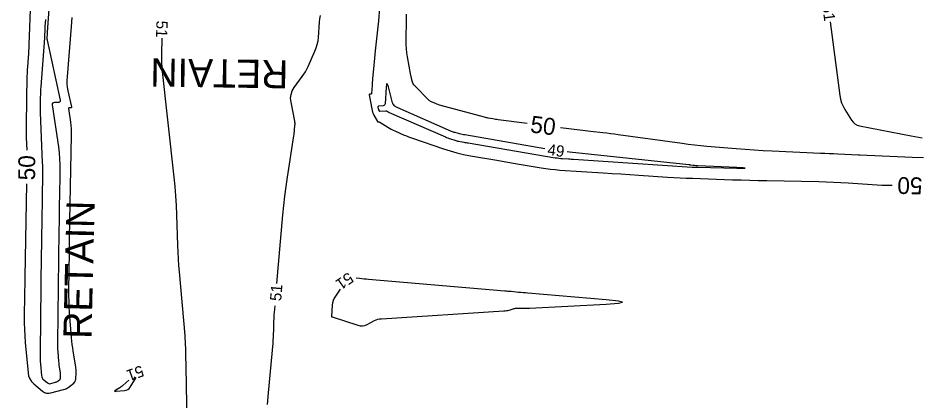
# Model space of a CAD drawing. Extents: x 2384780 to 2405861, y 547869 to 573706.
# Drawn here: x 2396734.2 to 2396894.9, y 553915.5 to 553983.4 of the extents above; entities that cross this region are included whole.
import ezdxf

# ---------------------------------------------------------------- set-up
doc = ezdxf.new("R2010")
doc.units = 0
for name, color, linetype in [('Breaklines', 7, 'Continuous'), ('Old_Level_60', 7, 'Continuous'), ('Old_Level_61', 7, 'Continuous')]:
    doc.layers.add(name, color=color, linetype=linetype)

msp = doc.modelspace()

# ---------------------------------------------------------------- linework, layer by layer
at = {"layer": 'Old_Level_60'}
for points in [[(2396738.31125, 553941.7165), (2396738.09775, 553924.12175), (2396738.09825, 553923.58825), (2396738.112, 553923.0555), (2396738.1395, 553922.523), (2396738.18075, 553921.99125), (2396738.3605, 553919.995), (2396738.403, 553919.7635), (2396738.487, 553919.55375), (2396738.61225, 553919.366), (2396738.779, 553919.19975), (2396739.391, 553918.69275), (2396739.5265, 553918.603), (2396739.67, 553918.55175), (2396739.82225, 553918.5385), (2396739.9825, 553918.56325), (2396740.8665, 553918.79925), (2396740.98, 553918.836), (2396741.088, 553918.884), (2396741.19, 553918.943), (2396741.28625, 553919.0135), (2396741.5915, 553919.262), (2396741.64925, 553919.319), (2396741.692, 553919.38375), (2396741.71925, 553919.4565), (2396741.7315, 553919.53675), (2396741.75675, 553920.01025), (2396741.7595, 553920.1115), (2396741.757, 553920.21275), (2396741.74875, 553920.3135), (2396741.73525, 553920.41375), (2396741.55725, 553921.51025), (2396741.5215, 553921.74575), (2396741.4905, 553921.9815), (2396741.4645, 553922.218), (2396741.4435, 553922.455), (2396741.301, 553924.26425), (2396741.27475, 553924.652), (2396741.2575, 553925.04025), (2396741.24925, 553925.42875), (2396741.25, 553925.8175), (2396741.508, 553945.6555), (2396741.51525, 553946.21925), (2396741.5225, 553946.783), (2396741.53, 553947.347), (2396741.53725, 553947.91075), (2396741.56125, 553949.75275), (2396741.56675, 553950.1475), (2396741.57275, 553950.54225), (2396741.5795, 553950.937), (2396741.587, 553951.3315), (2396741.68525, 553956.314), (2396741.6845, 553957.38025), (2396741.64025, 553958.44375), (2396741.5525, 553959.50475), (2396741.421, 553960.563), (2396740.33625, 553968.04525), (2396740.33625, 553968.243), (2396740.401, 553968.38625), (2396740.531, 553968.475), (2396740.726, 553968.50875), (2396741.469, 553968.53025), (2396741.604, 553968.55375), (2396741.691, 553968.61525), (2396741.7295, 553968.71425), (2396741.72, 553968.851), (2396739.404, 553979.5485), (2396739.38025, 553979.681), (2396739.3665, 553979.81425), (2396739.36275, 553979.948), (2396739.36875, 553980.0825), (2396739.40475, 553980.523), (2396739.41225, 553980.6175), (2396739.4195, 553980.712), (2396739.42675, 553980.80625), (2396739.4335, 553980.90075), (2396740.21025, 553991.81525)], [(2396739.05375, 553983.178), (2396738.9675, 553981.93925), (2396738.9545, 553981.7395), (2396738.94275, 553981.53975), (2396738.933, 553981.33975), (2396738.9245, 553981.13975), (2396738.89975, 553980.48625), (2396738.894, 553980.34625), (2396738.88675, 553980.20625), (2396738.87825, 553980.0665), (2396738.86875, 553979.9265), (2396738.22625, 553971.2205), (2396738.19625, 553970.76975), (2396738.1725, 553970.31875), (2396738.15525, 553969.8675), (2396738.14425, 553969.416), (2396738.119, 553967.9405), (2396738.11575, 553967.62425), (2396738.11725, 553967.30825), (2396738.12325, 553966.99225), (2396738.13375, 553966.67625), (2396738.4945, 553957.81875), (2396738.51325, 553957.26975), (2396738.52475, 553956.7205), (2396738.529, 553956.17125), (2396738.526, 553955.622), (2396738.504, 553953.8275), (2396738.49925, 553953.44275), (2396738.49375, 553953.05825), (2396738.48775, 553952.67375), (2396738.4815, 553952.28925), (2396738.383, 553946.5965), (2396738.36275, 553945.3765), (2396738.344, 553944.1565), (2396738.32675, 553942.9365), (2396738.31125, 553941.7165)], [(2396780.2145, 553936.34625), (2396781.26225, 553948.4875), (2396781.4225, 553950.1755), (2396781.612, 553951.86), (2396781.83075, 553953.54075), (2396782.0785, 553955.21825), (2396783.22175, 553962.51925), (2396783.26, 553962.77875), (2396783.2935, 553963.039), (2396783.32225, 553963.29975), (2396783.34625, 553963.561), (2396783.4165, 553964.41575), (2396783.42525, 553964.5985), (2396783.4215, 553964.7805), (2396783.405, 553964.96175), (2396783.37575, 553965.1425), (2396782.71, 553968.522), (2396782.64025, 553969.225), (2396782.71475, 553969.896), (2396782.933, 553970.53475), (2396783.295, 553971.14125), (2396784.71325, 553973.07025), (2396785.0055, 553973.4905), (2396785.27425, 553973.92425), (2396785.51925, 553974.372), (2396785.741, 553974.83325), (2396786.9665, 553977.567), (2396787.20225, 553978.1595), (2396787.384, 553978.76575), (2396787.512, 553979.3855), (2396787.586, 553980.019), (2396787.7865, 553982.74625), (2396787.84425, 553983.328), (2396787.9315, 553983.9045)], [(2396878.53125, 553982.7585), (2396880.26425, 553969.72275), (2396880.38825, 553969.058), (2396880.58025, 553968.41775), (2396880.84, 553967.802), (2396881.1675, 553967.21075), (2396882.349, 553965.31875), (2396882.62925, 553964.9525), (2396882.96325, 553964.66475), (2396883.3515, 553964.4555), (2396883.7935, 553964.32475), (2396892.95825, 553962.537), (2396894.9265, 553962.191)], [(2396759.71575, 553979.85675), (2396759.65925, 553977.12075), (2396759.656, 553976.857), (2396759.65725, 553976.5935), (2396759.66275, 553976.33), (2396759.673, 553976.06675), (2396759.71375, 553975.2065), (2396759.72375, 553975.02225), (2396759.73675, 553974.83825), (2396759.7525, 553974.6545), (2396759.77125, 553974.47075), (2396761.88375, 553955.2035), (2396762.05025, 553953.5375), (2396762.18525, 553951.86925), (2396762.28825, 553950.19875), (2396762.3595, 553948.526), (2396762.54075, 553943.05775), (2396762.5875, 553941.8865), (2396762.65025, 553940.71625), (2396762.72925, 553939.547), (2396762.824, 553938.3785), (2396763.81875, 553927.0845), (2396763.862, 553926.54075), (2396763.896, 553925.9965), (2396763.92075, 553925.4515), (2396763.93625, 553924.90625), (2396763.9715, 553923.12425), (2396763.979, 553922.74225), (2396763.98675, 553922.36025), (2396763.99425, 553921.9785), (2396764.00175, 553921.5965), (2396764.332, 553904.915)], [(2396827.839, 553960.23425), (2396813.60375, 553962.6965), (2396813.36525, 553962.74075), (2396813.128, 553962.79025), (2396812.892, 553962.8455), (2396812.65725, 553962.906), (2396811.89225, 553963.113), (2396811.72925, 553963.1605), (2396811.5685, 553963.21375), (2396811.40975, 553963.273), (2396811.25325, 553963.338), (2396801.568, 553967.57925), (2396801.46375, 553967.6305), (2396801.36575, 553967.691), (2396801.274, 553967.7605), (2396801.18825, 553967.839), (2396800.91825, 553968.11), (2396800.865, 553968.17075), (2396800.821, 553968.23675), (2396800.7865, 553968.30825), (2396800.761, 553968.38475), (2396800.02175, 553971.2275), (2396799.87825, 553971.682), (2396799.7645, 553971.82725), (2396799.68075, 553971.663), (2396799.627, 553971.1895), (2396799.444, 553968.23875), (2396799.41425, 553968.09075), (2396799.345, 553967.981), (2396799.23675, 553967.9095), (2396799.0895, 553967.8765)], [(2396799.0895, 553967.8765), (2396798.31025, 553967.81175), (2396798.2375, 553967.795), (2396798.19, 553967.759), (2396798.1675, 553967.70375), (2396798.17025, 553967.62925), (2396798.2225, 553967.34075), (2396798.234, 553967.28925), (2396798.2495, 553967.239), (2396798.26875, 553967.19025), (2396798.292, 553967.14275), (2396798.37425, 553966.99), (2396798.3945, 553966.96175), (2396798.41925, 553966.942), (2396798.44925, 553966.93075), (2396798.48375, 553966.92825), (2396799.54875, 553966.97825), (2396799.61625, 553966.9765), (2396799.68125, 553966.96475), (2396799.74325, 553966.94275), (2396799.80275, 553966.91075), (2396799.99275, 553966.7895), (2396800.03375, 553966.7645), (2396800.07575, 553966.741), (2396800.11875, 553966.71925), (2396800.1625, 553966.69925), (2396810.15, 553962.3605), (2396810.37775, 553962.26425), (2396810.60725, 553962.173), (2396810.83875, 553962.0865), (2396811.07175, 553962.0045), (2396811.83675, 553961.74525), (2396812.00125, 553961.69275), (2396812.16775, 553961.64675), (2396812.33575, 553961.6075), (2396812.50525, 553961.5745), (2396813.429, 553961.413), (2396813.627, 553961.3785), (2396813.825, 553961.3445), (2396814.023, 553961.3105), (2396814.22125, 553961.277), (2396829.6805, 553958.66725), (2396830.00325, 553958.61725), (2396830.327, 553958.57525), (2396830.6515, 553958.542), (2396830.977, 553958.51675), (2396832.04225, 553958.4485), (2396832.2705, 553958.434), (2396832.4985, 553958.419), (2396832.72675, 553958.404), (2396832.955, 553958.389), (2396854.029, 553956.988), (2396854.1215, 553956.98225), (2396854.21425, 553956.97725), (2396854.30675, 553956.973), (2396854.3995, 553956.96925), (2396854.7025, 553956.959), (2396854.7675, 553956.95675), (2396854.83225, 553956.955), (2396854.89725, 553956.9535), (2396854.96225, 553956.952), (2396861.9395, 553956.82125), (2396863.061, 553956.80525), (2396863.43525, 553956.813), (2396863.06225, 553956.8445), (2396861.942, 553956.9), (2396855.03025, 553957.21175), (2396854.95075, 553957.21575), (2396854.87125, 553957.2205), (2396854.79175, 553957.226), (2396854.7125, 553957.23225), (2396854.45325, 553957.25425), (2396854.39775, 553957.25925), (2396854.34225, 553957.265), (2396854.287, 553957.27175), (2396854.23175, 553957.279), (2396853.78825, 553957.341), (2396853.69325, 553957.35375), (2396853.598, 553957.366), (2396853.50275, 553957.37725), (2396853.4075, 553957.388), (2396832.227, 553959.65375), (2396831.81175, 553959.69925), (2396831.80275, 553959.7005)], [(2396789.9345, 553930.432), (2396789.97775, 553930.434), (2396789.99075, 553930.434), (2396790.00375, 553930.43275), (2396790.0165, 553930.4305), (2396790.02925, 553930.427), (2396794.57, 553928.92175), (2396794.9995, 553928.8225), (2396795.422, 553928.812), (2396795.83725, 553928.88975), (2396796.2455, 553929.05625), (2396797.56725, 553929.745), (2396797.855, 553929.8765), (2396798.1515, 553929.97625), (2396798.457, 553930.044), (2396798.77125, 553930.08), (2396820.5705, 553931.4455), (2396820.7975, 553931.4665), (2396821.02175, 553931.5015), (2396821.2435, 553931.5505), (2396821.46275, 553931.61325), (2396822.17425, 553931.8405), (2396822.32775, 553931.883), (2396822.48325, 553931.91325), (2396822.6405, 553931.93125), (2396822.7995, 553931.93675), (2396824.031, 553931.933), (2396824.29475, 553931.934), (2396824.5585, 553931.9385), (2396824.822, 553931.9465), (2396825.08575, 553931.95825), (2396838.7335, 553932.652), (2396840.92775, 553932.81275), (2396841.66125, 553932.99725), (2396840.934, 553933.2055), (2396838.74625, 553933.43775), (2396824.78875, 553934.60575), (2396824.3835, 553934.64025), (2396823.9785, 553934.67575), (2396823.57325, 553934.7125), (2396823.1685, 553934.7505), (2396821.84575, 553934.87625), (2396821.56225, 553934.903), (2396821.27875, 553934.92875), (2396820.99525, 553934.954), (2396820.7115, 553934.9785), (2396796.502, 553937.03625), (2396796.10075, 553937.0725), (2396795.69975, 553937.11375), (2396795.2995, 553937.1595), (2396794.89975, 553937.20975), (2396794.268, 553937.293)], [(2396791.4225, 553935.29575), (2396790.59725, 553934.0835), (2396790.37725, 553933.7105), (2396790.21225, 553933.31875), (2396790.102, 553932.90825), (2396790.0465, 553932.479), (2396789.91725, 553930.44975), (2396789.918, 553930.44175), (2396789.921, 553930.436), (2396789.9265, 553930.43275), (2396789.9345, 553930.432)], [(2396778.5345, 553914.8185), (2396778.70925, 553916.937), (2396779.52025, 553925.74025), (2396779.565, 553926.27925), (2396779.6, 553926.81875), (2396779.6255, 553927.35875), (2396779.64125, 553927.89925), (2396779.677, 553929.666), (2396779.688, 553930.0445), (2396779.70575, 553930.4225), (2396779.72975, 553930.80025), (2396779.7605, 553931.1775), (2396779.8675, 553932.36125)], [(2396752.252, 553917.803), (2396751.553, 553917.39075), (2396751.39675, 553917.283), (2396751.35575, 553917.21175), (2396751.43025, 553917.1775), (2396751.62025, 553917.17975), (2396753.11825, 553917.30525), (2396753.42075, 553917.363), (2396753.68575, 553917.482), (2396753.9135, 553917.66225), (2396754.10375, 553917.90425), (2396755.20575, 553919.6535)], [(2396753.872, 553919.16925), (2396752.81, 553918.2125), (2396752.67825, 553918.0995), (2396752.54125, 553917.99375), (2396752.39925, 553917.89475), (2396752.252, 553917.803)]]:
    msp.add_lwpolyline(points, dxfattribs=at)
at = {"layer": 'Old_Level_61'}
for points in [[(2396799.12375, 553996.92275), (2396799.0725, 553996.275), (2396798.998, 553995.387), (2396798.7485, 553992.487), (2396798.699, 553991.86525), (2396798.65775, 553991.24325), (2396798.62475, 553990.6205), (2396798.6, 553989.9975), (2396798.47375, 553986.19225), (2396798.439, 553985.3775), (2396798.38875, 553984.56375), (2396798.323, 553983.75125), (2396798.24175, 553982.93975), (2396797.65725, 553977.6175), (2396797.589, 553976.98), (2396797.5245, 553976.34225), (2396797.46375, 553975.70425), (2396797.4065, 553975.06575), (2396797.2, 553972.68625), (2396797.17475, 553972.386), (2396797.1515, 553972.0855), (2396797.13025, 553971.785), (2396797.1105, 553971.48425)], [(2396736.68975, 553994.39), (2396736.0975, 553978.72), (2396736.07425, 553978.17), (2396736.046, 553977.62025), (2396736.01275, 553977.07075), (2396735.97475, 553976.52125), (2396735.8425, 553974.7275), (2396735.81675, 553974.343), (2396735.7965, 553973.95825), (2396735.78175, 553973.57325), (2396735.7725, 553973.188), (2396735.6245, 553964.572), (2396735.61875, 553963.9865), (2396735.62125, 553963.40075), (2396735.6325, 553962.8155), (2396735.652, 553962.23), (2396735.74275, 553960.00225)], [(2396735.3425, 553934.264), (2396735.29675, 553930.48925), (2396735.29725, 553929.334), (2396735.3275, 553928.18025), (2396735.387, 553927.0275), (2396735.476, 553925.876), (2396735.9615, 553920.4865), (2396736.0685, 553919.9045), (2396736.2795, 553919.3775), (2396736.5945, 553918.905), (2396737.0135, 553918.4875), (2396738.55225, 553917.21275), (2396738.8925, 553916.9875), (2396739.25375, 553916.858), (2396739.636, 553916.82475), (2396740.03925, 553916.88725), (2396742.262, 553917.48075), (2396742.54725, 553917.573), (2396742.81825, 553917.6935), (2396743.07475, 553917.84225), (2396743.317, 553918.01925), (2396744.0845, 553918.64375), (2396744.22975, 553918.78725), (2396744.33675, 553918.95025), (2396744.4055, 553919.13275), (2396744.436, 553919.33475), (2396744.5, 553920.525), (2396744.50675, 553920.77975), (2396744.5, 553921.03375), (2396744.47975, 553921.287), (2396744.4455, 553921.53975), (2396743.998, 553924.29625), (2396743.90825, 553924.88775), (2396743.83075, 553925.48075), (2396743.76525, 553926.075), (2396743.71225, 553926.671), (2396743.35375, 553931.2195), (2396743.288, 553932.1945), (2396743.24475, 553933.1705), (2396743.224, 553934.147), (2396743.2255, 553935.12425), (2396743.3145, 553941.9705), (2396743.31775, 553942.21125), (2396743.32075, 553942.452), (2396743.324, 553942.69275), (2396743.327, 553942.9335), (2396743.33725, 553943.71975), (2396743.33975, 553943.88825), (2396743.34225, 553944.05675), (2396743.34525, 553944.22525), (2396743.34825, 553944.39375), (2396743.709, 553962.68325), (2396743.7085, 553963.25025), (2396743.685, 553963.8155), (2396743.63825, 553964.37975), (2396743.5685, 553964.94225), (2396743.21275, 553967.39625), (2396743.21275, 553967.47), (2396743.23675, 553967.5235), (2396743.28525, 553967.5565), (2396743.358, 553967.56925), (2396743.635, 553967.57725), (2396743.6855, 553967.586), (2396743.71775, 553967.60875), (2396743.73225, 553967.64575), (2396743.7285, 553967.69675), (2396743.10925, 553970.55775), (2396742.9995, 553971.17225), (2396742.93575, 553971.78975), (2396742.91775, 553972.4105), (2396742.94575, 553973.03425), (2396743.6725, 553981.9345), (2396743.80075, 553983.52975)], [(2396824.684, 553964.7395), (2396819.55675, 553965.39625), (2396819.31075, 553965.42925), (2396819.065, 553965.46475), (2396818.81975, 553965.503), (2396818.575, 553965.544), (2396817.776, 553965.68225), (2396817.60525, 553965.71375), (2396817.43525, 553965.74925), (2396817.26625, 553965.78875), (2396817.098, 553965.83225), (2396809.3245, 553967.936), (2396809.09175, 553968.00375), (2396808.862, 553968.07975), (2396808.63525, 553968.1645), (2396808.4115, 553968.2575), (2396807.6855, 553968.5755), (2396807.53425, 553968.65), (2396807.392, 553968.73775), (2396807.25875, 553968.8385), (2396807.1345, 553968.95225), (2396804.7005, 553971.395), (2396804.57, 553971.544), (2396804.46225, 553971.70625), (2396804.37725, 553971.88125), (2396804.31525, 553972.0695), (2396804.14975, 553972.70575), (2396804.11575, 553972.84225), (2396804.08425, 553972.9795), (2396804.05525, 553973.11725), (2396804.02925, 553973.2555), (2396803.43875, 553976.54825), (2396803.32875, 553977.25525), (2396803.25225, 553977.965), (2396803.209, 553978.6775), (2396803.19925, 553979.393), (2396803.23675, 553983.323), (2396803.257, 553984.1645)], [(2396797.1105, 553971.48425), (2396797.0235, 553970.0805), (2396797.01225, 553970.02375), (2396796.98575, 553969.982), (2396796.94425, 553969.9545), (2396796.888, 553969.942), (2396796.67925, 553969.9245), (2396796.641, 553969.91575), (2396796.61625, 553969.897), (2396796.6045, 553969.868), (2396796.60575, 553969.82875), (2396797.0565, 553967.34525), (2396797.121, 553967.055), (2396797.2075, 553966.7725), (2396797.31625, 553966.49775), (2396797.447, 553966.23075), (2396798.0635, 553965.08725), (2396798.0895, 553965.05075), (2396798.12175, 553965.02525), (2396798.16, 553965.01075), (2396798.20475, 553965.0075), (2396798.361, 553965.01475), (2396798.394, 553965.014), (2396798.4255, 553965.00825), (2396798.45575, 553964.9975), (2396798.4845, 553964.982), (2396799.9005, 553964.07825), (2396800.20725, 553963.891), (2396800.52075, 553963.71625), (2396800.84075, 553963.554), (2396801.16775, 553963.40425), (2396802.85425, 553962.6715), (2396803.21725, 553962.5185), (2396803.583, 553962.37275), (2396803.95175, 553962.23475), (2396804.3235, 553962.1045), (2396809.804, 553960.24525), (2396810.98425, 553959.86975), (2396812.1765, 553959.54075), (2396813.38025, 553959.258), (2396814.596, 553959.0215), (2396819.27225, 553958.2045), (2396820.27425, 553958.03025), (2396821.27675, 553957.8575), (2396822.2795, 553957.686), (2396823.28225, 553957.516), (2396827.16125, 553956.86125), (2396827.9935, 553956.73175), (2396828.8285, 553956.62375), (2396829.666, 553956.5375), (2396830.506, 553956.47275), (2396838.22525, 553955.97825), (2396839.799, 553955.877), (2396841.3725, 553955.77475), (2396842.94625, 553955.6715), (2396844.51975, 553955.5675), (2396849.65975, 553955.22575), (2396850.7615, 553955.157), (2396851.86375, 553955.097), (2396852.96625, 553955.04575), (2396854.06925, 553955.00375), (2396861.201, 553954.75925), (2396862.7295, 553954.71), (2396864.258, 553954.6665), (2396865.7865, 553954.629), (2396867.31525, 553954.59725), (2396876.524, 553954.42475), (2396877.82675, 553954.3925), (2396879.12875, 553954.34475), (2396880.43, 553954.2815), (2396881.7305, 553954.2025), (2396887.76125, 553953.80075), (2396887.78, 553953.79975), (2396887.79875, 553953.79875), (2396887.8175, 553953.798), (2396887.83625, 553953.79775), (2396887.8975, 553953.79675), (2396887.9105, 553953.7965), (2396887.92375, 553953.79625), (2396887.93675, 553953.796), (2396887.95, 553953.79575), (2396889.60775, 553953.76075)], [(2396895.157, 553958.63325), (2396893.15, 553958.7205), (2396883.8325, 553959.11925), (2396883.80825, 553959.12025), (2396883.78375, 553959.12125), (2396883.7595, 553959.1225), (2396883.735, 553959.1235), (2396883.6555, 553959.127), (2396883.6385, 553959.12775), (2396883.6215, 553959.1285), (2396883.6045, 553959.12925), (2396883.5875, 553959.13), (2396879.943, 553959.286), (2396879.16225, 553959.3195), (2396878.38125, 553959.35375), (2396877.6005, 553959.38825), (2396876.8195, 553959.42325), (2396868.225, 553959.81075), (2396866.63075, 553959.8905), (2396865.03775, 553959.986), (2396863.4455, 553960.097), (2396861.85425, 553960.2235), (2396856.65825, 553960.663), (2396855.5455, 553960.7645), (2396854.43475, 553960.8815), (2396853.3255, 553961.01325), (2396852.218, 553961.16025), (2396840.864, 553962.74625), (2396840.19, 553962.8375), (2396839.5155, 553962.9235), (2396838.8405, 553963.004), (2396838.16475, 553963.079), (2396835.956, 553963.31525), (2396835.48275, 553963.36725), (2396835.01, 553963.4215), (2396834.53725, 553963.47825), (2396834.065, 553963.5375), (2396830.6355, 553963.977)], [(2396735.67525, 553954.00325), (2396735.39, 553937.49975), (2396735.3765, 553936.69075), (2396735.36425, 553935.882), (2396735.35275, 553935.073), (2396735.3425, 553934.264)]]:
    msp.add_lwpolyline(points, dxfattribs=at)

# ---------------------------------------------------------------- texts
at = {"layer": 'Breaklines'}
for rotation, p in [(179.1901556, (2396782.26525, 553975.963)), (88.6242778, (2396747.22595, 553926.45619))]:
    msp.add_text('RETAIN', height=5, rotation=rotation, dxfattribs=at).set_placement(p)
at = {"layer": 'Old_Level_60'}
for s, rotation, p in [('51', 277.5861306, (2396877.12675, 553985.73275)), ('51', 268.8121389, (2396758.781, 553983.01075)), ('49', 352.3307167, (2396828.21725, 553959.1515)), ('51', 215.0628278, (2396792.9015, 553938.419)), ('51', 85.0214278, (2396780.9405, 553933.13725)), ('51', 199.9542694, (2396756.0825, 553921.8345))]:
    msp.add_text(s, height=2, rotation=rotation, dxfattribs=at).set_placement(p)
at = {"layer": 'Old_Level_61'}
for rotation, p in [(352.6993778, (2396825.12625, 553963.1705)), (89.35505, (2396737.2005, 553954.624)), (178.7935667, (2396895.00025, 553955.1475))]:
    msp.add_text('50', height=3, rotation=rotation, dxfattribs=at).set_placement(p)

doc.saveas('drawing.dxf')
